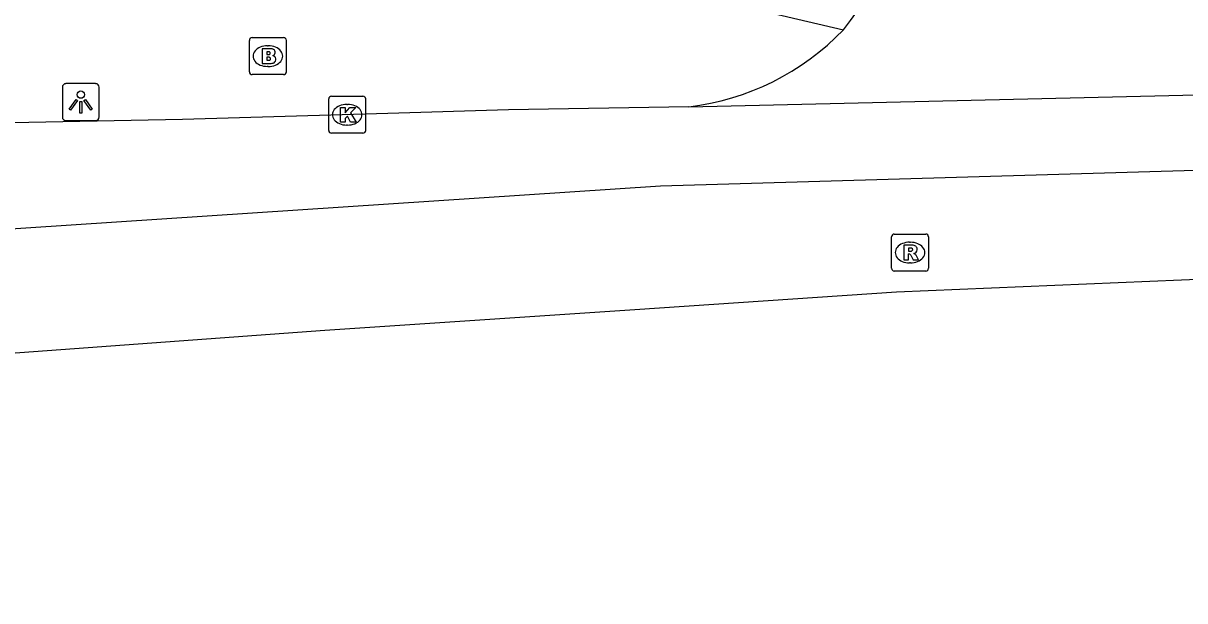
# Model space of a CAD drawing. Extents: x 161243 to 161752, y 384138 to 384885.
# Drawn here: x 161353.06 to 161384.53, y 384140.88 to 384156.52 of the extents above; entities that cross this region are included whole.
import ezdxf

# ---------------------------------------------------------------- set-up
doc = ezdxf.new("R2010")
doc.units = 0
for name, color, linetype in [('IMGEO_Brandkraan', 7, 'Continuous'), ('IMGEO_Kolk', 7, 'Continuous'), ('IMGEO_Lichtpunt', 7, 'Continuous'), ('IMGEO_Rijbaan_lokaal_gesloten', 7, 'Continuous'), ('IMGEO_Rijbaan_lokaal_open', 7, 'Continuous'), ('IMGEO_Rioolput', 7, 'Continuous'), ('IMGEO_Voetpad_open', 7, 'Continuous')]:
    doc.layers.add(name, color=color, linetype=linetype)

msp = doc.modelspace()

# ---------------------------------------------------------------- linework, layer by layer
at = {"layer": 'IMGEO_Brandkraan'}
for p, q in [((161359.187, 384155.201), (161359.187, 384156.053)), ((161359.262, 384156.127), (161360.114, 384156.127)), ((161360.188, 384156.053), (161360.188, 384155.201)), ((161359.675, 384155.907), (161359.7, 384155.907)), ((161360.114, 384155.127), (161359.262, 384155.127)), ((161359.698, 384155.347), (161359.673, 384155.347))]:
    msp.add_line(p, q, dxfattribs=at)
for points in [[(161359.187, 384155.201), (161359.187, 384156.053)], [(161359.262, 384156.127), (161360.114, 384156.127)], [(161360.188, 384156.053), (161360.188, 384155.201)], [(161359.535, 384155.827), (161359.535, 384155.427), (161359.748, 384155.427)], [(161359.766, 384155.827), (161359.535, 384155.827)], [(161359.714, 384155.746), (161359.66, 384155.746), (161359.66, 384155.67)], [(161359.66, 384155.67), (161359.713, 384155.67)], [(161359.722, 384155.594), (161359.66, 384155.594), (161359.66, 384155.513)], [(161359.66, 384155.513), (161359.722, 384155.513)], [(161360.114, 384155.127), (161359.262, 384155.127)]]:
    msp.add_lwpolyline(points, dxfattribs=at)
for centre, radius, start, end in [((161359.264, 384156.051), 0.0765, 91.552, 178.448), ((161359.264, 384156.051), 0.0765, 91.552, 178.448), ((161360.112, 384156.051), 0.0765, 1.552, 88.448), ((161360.112, 384156.051), 0.0765, 1.552, 88.448), ((161359.715, 384155.708), 0.0379, 267.8285, 90.9355), ((161359.77, 384155.682), 0.145, 59.4692, 91.5367), ((161359.795, 384155.729), 0.0922, 285.5137, 58.1501), ((161359.723, 384155.553), 0.0404, 269.8759, 90.5077), ((161359.754, 384155.678), 0.251, 268.6676, 293.5347), ((161359.8, 384155.537), 0.105, 301.3115, 78.989), ((161359.264, 384155.203), 0.0765, 181.552, 268.448), ((161359.264, 384155.203), 0.0765, 181.552, 268.448), ((161360.112, 384155.203), 0.0765, 271.552, 358.448), ((161360.112, 384155.203), 0.0765, 271.552, 358.448)]:
    msp.add_arc(centre, radius, start, end, dxfattribs=at)
for centre, major_axis, ratio, start_param, end_param in [((161359.674, 384155.627), (-0.387, 0.002), 0.722429, 4.712389, 7.853982), ((161359.699, 384155.627), (-0.39, 0.002), 0.717154, 1.570796, 4.712389)]:
    msp.add_ellipse(centre, major_axis=major_axis, ratio=ratio, start_param=start_param, end_param=end_param, dxfattribs=at)
at = {"layer": 'IMGEO_Kolk'}
for p, q in [((161361.336, 384153.614), (161361.336, 384154.466)), ((161361.411, 384154.54), (161362.263, 384154.54)), ((161362.337, 384154.466), (161362.337, 384153.614)), ((161361.824, 384154.32), (161361.849, 384154.32)), ((161362.263, 384153.54), (161361.411, 384153.54)), ((161361.847, 384153.76), (161361.822, 384153.76))]:
    msp.add_line(p, q, dxfattribs=at)
for points in [[(161361.336, 384153.614), (161361.336, 384154.466)], [(161361.411, 384154.54), (161362.263, 384154.54)], [(161362.337, 384154.466), (161362.337, 384153.614)], [(161361.657, 384154.24), (161361.78, 384154.24), (161361.78, 384154.089), (161361.91, 384154.24), (161362.074, 384154.24), (161361.928, 384154.089), (161362.081, 384153.84), (161361.929, 384153.84), (161361.844, 384154.004), (161361.78, 384153.937), (161361.78, 384153.84), (161361.657, 384153.84), (161361.657, 384154.24)], [(161362.263, 384153.54), (161361.411, 384153.54)]]:
    msp.add_lwpolyline(points, dxfattribs=at)
for centre, start, end in [((161361.413, 384154.464), 91.552, 178.448), ((161361.413, 384154.464), 91.552, 178.448), ((161362.261, 384154.464), 1.552, 88.448), ((161362.261, 384154.464), 1.552, 88.448), ((161361.413, 384153.616), 181.552, 268.448), ((161361.413, 384153.616), 181.552, 268.448), ((161362.261, 384153.616), 271.552, 358.448), ((161362.261, 384153.616), 271.552, 358.448)]:
    msp.add_arc(centre, 0.0765, start, end, dxfattribs=at)
for centre, major_axis, ratio, start_param, end_param in [((161361.823, 384154.04), (-0.387, 0.002), 0.722429, 4.712389, 7.853982), ((161361.848, 384154.04), (-0.39, 0.002), 0.717154, 1.570796, 4.712389)]:
    msp.add_ellipse(centre, major_axis=major_axis, ratio=ratio, start_param=start_param, end_param=end_param, dxfattribs=at)
at = {"layer": 'IMGEO_Lichtpunt'}
for p, q in [((161354.121, 384154.786), (161354.121, 384153.979)), ((161354.121, 384154.786), (161354.121, 384153.979)), ((161355.023, 384154.881), (161354.215, 384154.881)), ((161355.023, 384154.881), (161354.215, 384154.881)), ((161355.117, 384153.979), (161355.117, 384154.786)), ((161355.117, 384153.979), (161355.117, 384154.786)), ((161354.215, 384153.885), (161355.023, 384153.885)), ((161354.215, 384153.885), (161355.023, 384153.885))]:
    msp.add_line(p, q, dxfattribs=at)
for points in [[(161354.495, 384154.45), (161354.534, 384154.422), (161354.346, 384154.16), (161354.308, 384154.187), (161354.495, 384154.45)], [(161354.707, 384154.422), (161354.745, 384154.449), (161354.932, 384154.187), (161354.893, 384154.159), (161354.707, 384154.422)], [(161354.597, 384154.402), (161354.644, 384154.402), (161354.644, 384154.08), (161354.597, 384154.08), (161354.597, 384154.402)]]:
    msp.add_lwpolyline(points, dxfattribs=at)
msp.add_circle((161354.62, 384154.584), 0.0994, dxfattribs=at)
for centre, start, end in [((161354.215, 384154.786), 90, 180), ((161354.215, 384154.786), 90, 180), ((161355.023, 384154.786), 0, 90), ((161355.023, 384154.786), 0, 90), ((161354.215, 384153.979), 180, 270), ((161354.215, 384153.979), 180, 270), ((161355.023, 384153.979), 270, 0), ((161355.023, 384153.979), 270, 360)]:
    msp.add_arc(centre, 0.0946, start, end, dxfattribs=at)
at = {"layer": 'IMGEO_Rijbaan_lokaal_gesloten'}
for points in [[(161371.088, 384154.255), (161388.306, 384154.657), (161389.077, 384154.72)], [(161371.088, 384154.255), (161366.206, 384154.17), (161362.935, 384154.07), (161357.372, 384153.915), (161350.419, 384153.771), (161345.195, 384153.611), (161343.385, 384153.579), (161338.774, 384153.519), (161335.217, 384153.424)], [(161334.833, 384149.765), (161370.321, 384152.118), (161401.777, 384153.037)], [(161403.252, 384150.18), (161392.155, 384149.886), (161376.721, 384149.233), (161369.626, 384148.76), (161361.232, 384148.2), (161341.125, 384146.731), (161314.989, 384144.831), (161288.79, 384142.926), (161262, 384140.882)]]:
    msp.add_lwpolyline(points, dxfattribs=at)
at = {"layer": 'IMGEO_Rijbaan_lokaal_open'}
for centre, radius, start, end in [((161369.742, 384160.818), 7.122, 321.0508, 1.691), ((161370.271, 384161.152), 6.945, 276.7545, 316.1567)]:
    msp.add_arc(centre, radius, start, end, dxfattribs=at)
at = {"layer": 'IMGEO_Rioolput'}
for p, q in [((161376.583, 384149.882), (161376.583, 384150.734)), ((161376.658, 384150.808), (161377.51, 384150.808)), ((161377.584, 384150.734), (161377.584, 384149.882)), ((161377.071, 384150.588), (161377.096, 384150.588)), ((161377.094, 384150.028), (161377.069, 384150.028)), ((161377.51, 384149.808), (161376.658, 384149.808))]:
    msp.add_line(p, q, dxfattribs=at)
for points in [[(161376.583, 384149.882), (161376.583, 384150.734)], [(161376.658, 384150.808), (161377.51, 384150.808)], [(161377.584, 384150.734), (161377.584, 384149.882)], [(161377.172, 384150.506), (161376.92, 384150.508), (161376.92, 384150.108)], [(161377.098, 384150.427), (161377.044, 384150.427), (161377.044, 384150.346)], [(161377.044, 384150.346), (161377.096, 384150.346)], [(161376.92, 384150.108), (161377.044, 384150.108), (161377.044, 384150.27), (161377.055, 384150.27)], [(161377.102, 384150.241), (161377.173, 384150.108), (161377.313, 384150.108), (161377.248, 384150.234)], [(161377.51, 384149.808), (161376.658, 384149.808)]]:
    msp.add_lwpolyline(points, dxfattribs=at)
for centre, radius, start, end in [((161376.66, 384150.732), 0.0765, 91.552, 178.448), ((161376.66, 384150.732), 0.0765, 91.552, 178.448), ((161377.508, 384150.732), 0.0765, 1.552, 88.448), ((161377.508, 384150.732), 0.0765, 1.552, 88.448), ((161377.08, 384150.535), 0.19, 274.7715, 282.9687), ((161377.104, 384150.331), 0.0964, 77.0061, 93.1865), ((161377.118, 384150.388), 0.0378, 276.6634, 79.6772), ((161377.171, 384150.396), 0.109, 350.3612, 89.416), ((161377.169, 384150.396), 0.112, 277.5842, 350.9817), ((161377.054, 384150.217), 0.0533, 26.0293, 88.6989), ((161377.153, 384150.181), 0.108, 29.5134, 73.7905), ((161376.66, 384149.884), 0.0765, 181.552, 268.448), ((161376.66, 384149.884), 0.0765, 181.552, 268.448), ((161377.508, 384149.884), 0.0765, 271.552, 358.448), ((161377.508, 384149.884), 0.0765, 271.552, 358.448)]:
    msp.add_arc(centre, radius, start, end, dxfattribs=at)
for centre, major_axis, ratio, start_param, end_param in [((161377.07, 384150.308), (-0.387, 0.002), 0.722429, 4.712389, 7.853982), ((161377.095, 384150.308), (-0.39, 0.002), 0.717154, 1.570796, 4.712389)]:
    msp.add_ellipse(centre, major_axis=major_axis, ratio=ratio, start_param=start_param, end_param=end_param, dxfattribs=at)
at = {"layer": 'IMGEO_Voetpad_open'}
msp.add_lwpolyline([(161370.721, 384157.409), (161375.28, 384156.341)], dxfattribs=at)

doc.saveas('drawing.dxf')
